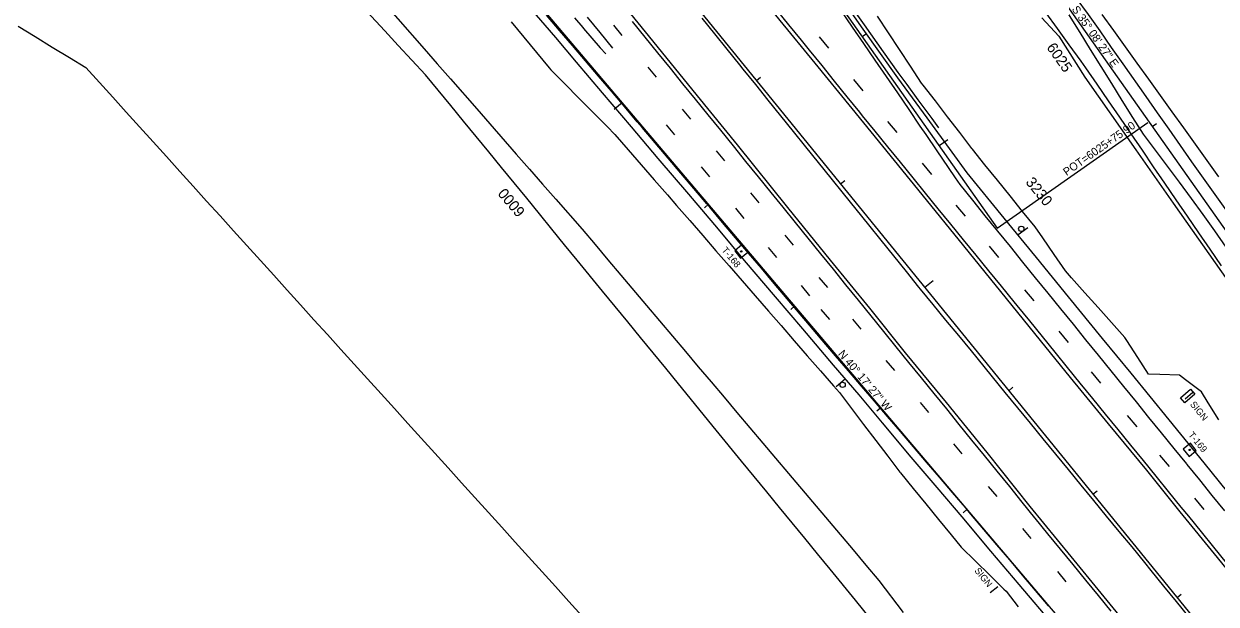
# Model space of a CAD drawing. Extents: x 2132221 to 2141942, y 535736 to 547298.
# Drawn here: x 2138929 to 2139823, y 538566 to 539001 of the extents above; entities that cross this region are included whole.
import ezdxf

# ---------------------------------------------------------------- set-up
doc = ezdxf.new("R2010")
doc.units = 0
for name, color, linetype in [('RD_EX_BldgApp', 7, 'Continuous'), ('RD_EX_BldgApp_txCode', 7, 'Continuous'), ('RD_EX_Conc', 7, 'Continuous'), ('RD_EX_Driveway', 7, 'Continuous'), ('RD_EX_Fence_Other', 7, 'Continuous'), ('RD_EX_GuardRail', 7, 'Continuous'), ('RD_EX_Misc', 7, 'Continuous'), ('RD_EX_Road', 7, 'Continuous'), ('RD_EX_VEG', 7, 'Continuous'), ('RD_HC_Cl', 7, 'Continuous'), ('RD_HC_Data', 7, 'Continuous'), ('RD_HC_Data_Tic', 7, 'Continuous'), ('RD_HC_Survey', 7, 'Continuous'), ('RD_HC_Survey_txCode', 7, 'Continuous'), ('RD_HC_TX_Sta50', 7, 'Continuous'), ('TOPO_E_TLIML-Line', 7, 'Continuous')]:
    doc.layers.add(name, color=color, linetype=linetype)

msp = doc.modelspace()

# ---------------------------------------------------------------- linework, layer by layer
at = {"layer": 'RD_EX_BldgApp'}
for p, q in [((2139674.19, 538843.32), (2139681.4, 538848.71)), ((2139544.64, 538735.02), (2139537.85, 538729.11)), ((2139805.11, 538724.74), (2139799.49, 538719.71)), ((2139658.87, 538578.87), (2139653.33, 538574.52))]:
    msp.add_line(p, q, dxfattribs=at)
for centre in [(2139676.6, 538847.65), (2139542.56, 538730.53)]:
    msp.add_circle(centre, 2, dxfattribs=at)
at = {"layer": 'RD_EX_Conc'}
msp.add_lwpolyline([(2139806.72, 538723.57), (2139799.3, 538717.02), (2139796.07, 538720.69), (2139803.48, 538727.23)], close=True, dxfattribs=at)
at = {"layer": 'RD_EX_Driveway'}
for points in [[(2139149.65, 539073.1), (2139228.65, 538982.77), (2139238.53, 538971.48), (2139248.4, 538960.19), (2139268.15, 538937.6), (2139278.03, 538926.31), (2139297.78, 538903.73), (2139307.65, 538892.44), (2139317.53, 538881.15), (2139327.4, 538869.86), (2139347.15, 538847.28), (2139356.92, 538835.9), (2139366.6, 538824.43), (2139376.27, 538812.97), (2139395.62, 538790.04), (2139405.29, 538778.58), (2139414.97, 538767.12), (2139424.64, 538755.65), (2139434.31, 538744.19), (2139443.99, 538732.73), (2139453.66, 538721.26), (2139463.34, 538709.8), (2139482.68, 538686.87), (2139492.36, 538675.41), (2139502.03, 538663.94), (2139550.4, 538606.63), (2139560.07, 538595.16), (2139569.73, 538583.69), (2139587.91, 538559.83)], [(2139571.09, 538545.82), (2139552.13, 538569.01), (2139533.17, 538592.21), (2139523.69, 538603.81), (2139514.21, 538615.4), (2139504.74, 538627), (2139495.26, 538638.6), (2139485.78, 538650.19), (2139476.3, 538661.79), (2139466.82, 538673.39), (2139447.86, 538696.58), (2139419.42, 538731.37), (2139409.95, 538742.97), (2139400.47, 538754.57), (2139390.99, 538766.16), (2139381.51, 538777.76), (2139372.03, 538789.36), (2139362.55, 538800.95), (2139343.59, 538824.15), (2139334.11, 538835.74), (2139324.63, 538847.34), (2139315.16, 538858.94), (2139305.68, 538870.53), (2139296.2, 538882.13), (2139286.72, 538893.73), (2139277.24, 538905.33), (2139267.76, 538916.92), (2139258.28, 538928.52), (2139248.8, 538940.12), (2139239.32, 538951.71), (2139229.67, 538963.16), (2139219.53, 538974.18), (2139209.38, 538985.2), (2139199.24, 538996.22), (2139168.81, 539029.29)], [(2139830.66, 538861.18), (2139821.96, 538873.4), (2139813.27, 538885.62), (2139804.6, 538897.86), (2139795.98, 538910.14), (2139787.37, 538922.42), (2139778.76, 538934.71), (2139770.15, 538946.99), (2139752.93, 538971.55), (2139744.31, 538983.83), (2139735.7, 538996.11), (2139727.09, 539008.4), (2139717.84, 539021.14)], [(2139707.27, 539015.02), (2139712.47, 539007.73), (2139720.39, 538995), (2139728.31, 538982.26), (2139736.23, 538969.52), (2139744.15, 538956.78), (2139752.07, 538944.04), (2139759.99, 538931.3), (2139768.03, 538918.65), (2139776.98, 538906.61), (2139785.94, 538894.58), (2139794.9, 538882.55), (2139803.86, 538870.52), (2139812.82, 538858.49), (2139821.47, 538846.24), (2139830, 538833.9)]]:
    msp.add_lwpolyline(points, dxfattribs=at)
at = {"layer": 'RD_EX_Fence_Other'}
msp.add_line((2139692.03, 539005.93), (2139704.73, 538992.14), dxfattribs=at)
msp.add_lwpolyline([(2139704.73, 538992.14), (2139724.17, 538961.54), (2139762.51, 538907.03), (2139790.43, 538866.95), (2139831.37, 538808.64), (2139872.6, 538750.14)], dxfattribs=at)
at = {"layer": 'RD_EX_GuardRail'}
for points in [[(2139614.71, 538923.49), (2139609.65, 538930.32), (2139599.25, 538944.49), (2139590.9, 538955.88), (2139584.26, 538964.91), (2139573.3, 538980.35), (2139558.89, 539000.7), (2139544.46, 539021.23), (2139523.13, 539051.38), (2139504.71, 539077.28), (2139488.45, 539100.16), (2139474.94, 539119.1)], [(2139802.38, 538556.31), (2139792.92, 538567.95), (2139783.47, 538579.59), (2139774.01, 538591.24), (2139769.11, 538597.27), (2139759.61, 538608.88), (2139750.1, 538620.48), (2139740.6, 538632.08), (2139731.09, 538643.69), (2139721.59, 538655.29), (2139712.08, 538666.9), (2139702.58, 538678.5), (2139693.07, 538690.11), (2139683.57, 538701.71), (2139674.06, 538713.31), (2139664.56, 538724.92), (2139655.05, 538736.52), (2139648.63, 538744.37), (2139639.12, 538755.97), (2139629.62, 538767.58), (2139620.11, 538779.18), (2139610.61, 538790.79), (2139601.1, 538802.39), (2139599.8, 538803.98), (2139590.39, 538815.66), (2139580.98, 538827.34), (2139571.57, 538839.02), (2139562.15, 538850.7), (2139552.74, 538862.39), (2139543.33, 538874.07), (2139533.92, 538885.75), (2139524.51, 538897.43), (2139515.1, 538909.11), (2139505.69, 538920.79), (2139496.28, 538932.47), (2139486.87, 538944.15), (2139477.46, 538955.83), (2139468.05, 538967.51), (2139465.5, 538970.67), (2139456.09, 538982.35), (2139446.68, 538994.03), (2139437.27, 539005.71)]]:
    msp.add_lwpolyline(points, dxfattribs=at)
at = {"layer": 'RD_EX_Misc'}
for p, q in [((2139370.82, 539000.36), (2139377.11, 538992.84)), ((2139524.9, 538991.7), (2139531.92, 538983.25)), ((2139396.43, 538969.06), (2139402.72, 538961.53)), ((2139550.67, 538959.62), (2139557.69, 538951.17)), ((2139422.16, 538937.51), (2139428.46, 538929.98)), ((2139410.28, 538925.71), (2139416.57, 538918.18)), ((2139576.29, 538928.28), (2139583.31, 538919.83)), ((2139447.79, 538906.17), (2139454.09, 538898.65)), ((2139436.57, 538894.07), (2139442.87, 538886.54)), ((2139602.28, 538896.83), (2139609.29, 538888.38)), ((2139473.39, 538874.56), (2139479.69, 538867.03)), ((2139462.32, 538863.03), (2139468.61, 538855.5)), ((2139627.48, 538865.51), (2139634.5, 538857.06)), ((2139499.22, 538842.98), (2139505.51, 538835.45)), ((2139486.77, 538833.74), (2139493.06, 538826.21)), ((2139652.58, 538834.59), (2139659.6, 538826.14)), ((2139511.4, 538805), (2139517.7, 538797.47)), ((2139524.85, 538811.19), (2139531.14, 538803.67)), ((2139679.01, 538801.96), (2139686.03, 538793.51)), ((2139526.36, 538787.2), (2139532.65, 538779.68)), ((2139549.89, 538779.92), (2139556.18, 538772.39)), ((2139704.73, 538770.85), (2139711.75, 538762.4)), ((2139575.11, 538748.85), (2139581.4, 538741.32)), ((2139729.09, 538740.24), (2139736.11, 538731.79)), ((2139600.63, 538717.35), (2139606.93, 538709.83)), ((2139756.1, 538707.59), (2139763.11, 538699.15)), ((2139625.78, 538686.26), (2139632.07, 538678.74)), ((2139780.34, 538677.71), (2139787.36, 538669.26)), ((2139651.86, 538654.21), (2139658.15, 538646.68)), ((2139806.51, 538645.42), (2139813.52, 538636.97)), ((2139677.48, 538622.7), (2139683.78, 538615.18)), ((2139703.77, 538590.36), (2139710.06, 538582.83))]:
    msp.add_line(p, q, dxfattribs=at)
for points in [[(2139492.42, 539012.45), (2139501.91, 539000.83), (2139511.39, 538989.21), (2139517.46, 538981.77), (2139526.88, 538970.1), (2139536.29, 538958.42), (2139545.71, 538946.75), (2139555.13, 538935.07), (2139557.21, 538932.49), (2139566.69, 538920.86), (2139576.16, 538909.24), (2139585.64, 538897.61), (2139595.12, 538885.98), (2139604.59, 538874.35), (2139614.07, 538862.72), (2139623.54, 538851.1), (2139633.02, 538839.47), (2139642.5, 538827.84), (2139651.97, 538816.21), (2139661.45, 538804.59), (2139670.92, 538792.96), (2139673.25, 538790.11), (2139682.71, 538778.47), (2139692.18, 538766.83), (2139701.64, 538755.2), (2139711.11, 538743.56), (2139720.57, 538731.92), (2139730.04, 538720.29), (2139739.5, 538708.65), (2139748.97, 538697.01), (2139758.43, 538685.38), (2139767.9, 538673.74), (2139777.36, 538662.1), (2139786.83, 538650.47), (2139796.29, 538638.83), (2139801.92, 538631.91), (2139811.39, 538620.27), (2139820.85, 538608.63), (2139830.32, 538597)], [(2139541.32, 539011.48), (2139549.79, 538999.09), (2139558.26, 538986.71), (2139566.72, 538974.33), (2139575.19, 538961.95), (2139583.65, 538949.57), (2139592.12, 538937.18), (2139600.59, 538924.8), (2139604.89, 538918.51), (2139613.31, 538906.09), (2139621.72, 538893.67), (2139627.07, 538885.78), (2139630.45, 538880.8), (2139639.88, 538869.14), (2139649.31, 538857.48), (2139658.67, 538845.91), (2139668.12, 538834.26), (2139677.57, 538822.61), (2139687.02, 538810.96), (2139696.47, 538799.31), (2139705.92, 538787.66), (2139715.37, 538776.01), (2139724.82, 538764.36), (2139734.26, 538752.71), (2139743.71, 538741.06), (2139753.16, 538729.41), (2139762.61, 538717.76), (2139772.06, 538706.11), (2139781.51, 538694.46), (2139790.96, 538682.81), (2139800.41, 538671.16), (2139800.65, 538670.86), (2139810.12, 538659.23), (2139819.59, 538647.59), (2139829.06, 538635.96)], [(2139697, 538564.81), (2139687.3, 538576.26), (2139677.61, 538587.7), (2139667.91, 538599.15), (2139658.22, 538610.59), (2139648.52, 538622.04), (2139638.82, 538633.48), (2139634.65, 538638.41), (2139624.9, 538649.82), (2139615.16, 538661.22), (2139605.41, 538672.62), (2139595.67, 538684.03), (2139585.92, 538695.43), (2139576.18, 538706.83), (2139566.43, 538718.24), (2139556.69, 538729.64), (2139546.94, 538741.04), (2139537.2, 538752.45), (2139530.1, 538760.76), (2139520.41, 538772.21), (2139510.72, 538783.66), (2139501.04, 538795.11), (2139491.35, 538806.57), (2139481.66, 538818.02), (2139471.98, 538829.47), (2139462.29, 538840.92), (2139452.6, 538852.38), (2139442.91, 538863.83), (2139440.74, 538866.4), (2139431.05, 538877.86), (2139421.36, 538889.31), (2139411.68, 538900.76), (2139401.99, 538912.21), (2139392.3, 538923.67), (2139388.63, 538928.01), (2139378.91, 538939.44), (2139369.19, 538950.86), (2139359.47, 538962.29), (2139349.76, 538973.72), (2139340.04, 538985.14), (2139330.32, 538996.57), (2139320.6, 539008)], [(2139341.53, 539006.03), (2139347.69, 538998.7), (2139348.3, 538997.98), (2139354.59, 538990.77), (2139360.88, 538983.55), (2139364.97, 538978.86)], [(2139370.15, 538983.23), (2139360.7, 538994.88), (2139351.25, 539006.53)], [(2139384.82, 539003.13), (2139394.27, 538991.48), (2139403.71, 538979.83), (2139413.16, 538968.17), (2139422.6, 538956.52), (2139432.04, 538944.87), (2139441.49, 538933.21), (2139450.93, 538921.56), (2139460.38, 538909.9), (2139469.82, 538898.25), (2139479.26, 538886.6), (2139488.71, 538874.94), (2139497.63, 538863.94), (2139507.07, 538852.28), (2139516.52, 538840.63), (2139525.96, 538828.98), (2139535.4, 538817.32), (2139544.85, 538805.67), (2139554.29, 538794.01), (2139563.74, 538782.36), (2139573.18, 538770.71), (2139582.62, 538759.05), (2139592.07, 538747.4), (2139601.51, 538735.75), (2139610.96, 538724.09), (2139620.4, 538712.44), (2139629.85, 538700.78), (2139639.29, 538689.13), (2139648.73, 538677.48), (2139658.18, 538665.82), (2139667.62, 538654.17), (2139677.07, 538642.52), (2139686.51, 538630.86), (2139686.8, 538630.5), (2139696.27, 538618.87), (2139705.74, 538607.24), (2139715.22, 538595.61), (2139724.69, 538583.98), (2139734.16, 538572.35), (2139743.63, 538560.72)]]:
    msp.add_lwpolyline(points, dxfattribs=at)
at = {"layer": 'RD_EX_Road'}
for points in [[(2138984.06, 539387.96), (2139000.62, 539372.06), (2139013.06, 539359.13), (2139027.85, 539342.8), (2139041.08, 539328.64), (2139051.26, 539317.73), (2139063.16, 539304.45), (2139080.11, 539284.35), (2139090.44, 539272.08), (2139107.78, 539251.3), (2139124.01, 539233.14), (2139136.15, 539218.13), (2139152.87, 539198.1), (2139170.82, 539176.46), (2139187.94, 539156.41), (2139204.81, 539135.98), (2139226.35, 539110), (2139249.08, 539083.16), (2139273.66, 539053.99), (2139296.81, 539026.84), (2139327.17, 538991.23)], [(2139490.61, 539092.13), (2139510.56, 539064.26), (2139533.78, 539031.91), (2139557.76, 538997.39), (2139583.87, 538960.95), (2139605.81, 538930.86), (2139624.53, 538905.07), (2139635.82, 538889.77), (2139663.43, 538855.61), (2139687.75, 538826.07), (2139711.74, 538796.65), (2139737.16, 538765.23), (2139758.7, 538739.3), (2139787.2, 538704.38), (2139813.36, 538671.94), (2139836.51, 538643.46), (2139855.55, 538619.89), (2139877.69, 538592.58), (2139897.17, 538568.75), (2139918.99, 538542.1), (2139949.7, 538504.1)], [(2139441.48, 539070.46), (2139468.74, 539037.19), (2139495.42, 539003.96), (2139521.65, 538972.07), (2139549.47, 538937.98), (2139572.42, 538909.73), (2139601.89, 538873.46), (2139633.25, 538834.82), (2139665.21, 538795.45), (2139690.82, 538763.74), (2139713.17, 538735.96), (2139741.71, 538701.2), (2139770.39, 538666.42), (2139795.57, 538635.24), (2139823.38, 538600.89), (2139850.4, 538567.72), (2139875.27, 538536.97), (2139901.69, 538504.97), (2139921.79, 538480)], [(2139380.3, 539013), (2139403.32, 538984.75), (2139433.48, 538947.36), (2139463.55, 538910.62), (2139501.33, 538863.54), (2139533.27, 538824.24), (2139562.81, 538787.99), (2139589.57, 538754.66), (2139620.19, 538717.24), (2139650.69, 538679.82), (2139682.95, 538639.38), (2139713.62, 538601.8), (2139747.38, 538560.54), (2139773.1, 538529.18), (2139801.68, 538494.15), (2139830.26, 538458.86), (2139857.97, 538425.22)], [(2139327.17, 538991.23), (2139342.86, 538972.64), (2139362.31, 538949.75), (2139383.97, 538924.1), (2139404.04, 538900.29), (2139426.98, 538873.55), (2139449.14, 538847.39), (2139468.85, 538823.97), (2139491.9, 538796.67), (2139512.4, 538772.55), (2139535.57, 538745.26), (2139554.67, 538722.96), (2139572.21, 538702.08), (2139593.77, 538676.39), (2139613.35, 538653.44), (2139631.93, 538631.46), (2139653.52, 538605.62), (2139674.76, 538580.75), (2139701.41, 538549.2), (2139723.94, 538522.65), (2139763.47, 538475.56), (2139788.16, 538446.85), (2139821.34, 538407.52)]]:
    msp.add_lwpolyline(points, dxfattribs=at)
at = {"layer": 'RD_EX_VEG'}
for points in [[(2139694.78, 539010.04), (2139703.57, 538997.88), (2139712.36, 538985.72), (2139721.15, 538973.57), (2139724.82, 538968.49), (2139733.28, 538956.11), (2139741.74, 538943.72), (2139750.21, 538931.34), (2139758.67, 538918.95), (2139767.13, 538906.57), (2139775.59, 538894.18), (2139784.05, 538881.79), (2139792.52, 538869.41), (2139800.98, 538857.02), (2139809.44, 538844.64), (2139817.9, 538832.25), (2139826.36, 538819.87)], [(2139293.94, 539003.06), (2139303.5, 538991.51), (2139313.06, 538979.95), (2139322.62, 538968.39), (2139323.77, 538967), (2139334.31, 538956.33), (2139344.86, 538945.66), (2139355.4, 538935), (2139365.95, 538924.33), (2139371.84, 538918.36), (2139381.68, 538907.04), (2139391.52, 538895.72), (2139401.36, 538884.4), (2139411.2, 538873.07), (2139418.05, 538865.19), (2139427.89, 538853.86), (2139437.73, 538842.54), (2139447.57, 538831.22), (2139457.41, 538819.9), (2139467.24, 538808.57), (2139477.08, 538797.25), (2139486.92, 538785.93), (2139496.41, 538775.01), (2139506.25, 538763.69), (2139516.09, 538752.37), (2139525.93, 538741.04), (2139535.76, 538729.72), (2139540.13, 538724.7), (2139549.22, 538712.77), (2139558.32, 538700.84), (2139567.41, 538688.91), (2139576.51, 538676.99), (2139585.6, 538665.06), (2139586.05, 538664.47), (2139595.52, 538652.83), (2139604.98, 538641.19), (2139614.45, 538629.56), (2139623.91, 538617.92), (2139631.38, 538608.73), (2139642.12, 538598.26), (2139652.87, 538587.8), (2139663.61, 538577.33), (2139665.15, 538575.83), (2139674.32, 538563.95)], [(2139824.71, 538704.38), (2139816.79, 538717.12), (2139811.68, 538725.36), (2139799.72, 538734.42), (2139795.35, 538737.73), (2139780.36, 538738.22), (2139772, 538738.49), (2139763.91, 538751.12), (2139755.81, 538763.75), (2139754.29, 538766.13), (2139744.3, 538777.32), (2139734.32, 538788.51), (2139724.33, 538799.7), (2139714.34, 538810.89), (2139709.73, 538816.06), (2139701.21, 538828.41), (2139692.7, 538840.76), (2139686.98, 538849.04), (2139677.58, 538860.73), (2139668.17, 538872.41), (2139658.76, 538884.1), (2139649.36, 538895.78), (2139639.95, 538907.46), (2139639.54, 538907.98), (2139630.4, 538919.87), (2139621.26, 538931.77), (2139612.13, 538943.66), (2139602.99, 538955.56), (2139601.84, 538957.06), (2139593.59, 538969.58), (2139585.34, 538982.11), (2139577.09, 538994.64), (2139568.84, 539007.17)], [(2139824.74, 538886.78), (2139815.99, 538898.96), (2139807.23, 538911.14), (2139798.48, 538923.32), (2139789.72, 538935.5), (2139780.97, 538947.68), (2139772.21, 538959.86), (2139763.46, 538972.04), (2139754.7, 538984.22), (2139745.95, 538996.4), (2139737.19, 539008.58)]]:
    msp.add_lwpolyline(points, dxfattribs=at)
at = {"layer": 'RD_HC_Cl'}
for p, q in [((2136971.61, 542041.65), (2141699.63, 536226.46)), ((2139357.86, 539516.81), (2140103.03, 538458.14)), ((2139242.92, 539438.61), (2139658.59, 538848.06)), ((2140040.76, 538159.86), (2139071.15, 539303.56))]:
    msp.add_line(p, q, dxfattribs=at)
at = {"layer": 'RD_HC_Data'}
msp.add_line((2139658.59, 538848.06), (2139771.52, 538927.55), dxfattribs=at)
at = {"layer": 'RD_HC_Data_Tic'}
for p, q in [((2139557.35, 538991.9), (2139560.62, 538994.2)), ((2139477.99, 538958.95), (2139481.1, 538961.47)), ((2139377.41, 538942.32), (2139371.31, 538937.14)), ((2139774.8, 538924.46), (2139778.07, 538926.76)), ((2139614.9, 538910.13), (2139621.45, 538914.73)), ((2139541.08, 538881.36), (2139544.18, 538883.88)), ((2139442.08, 538866.04), (2139439.02, 538863.45)), ((2139604.16, 538803.77), (2139610.37, 538808.81)), ((2139506.74, 538789.76), (2139503.69, 538787.17)), ((2139667.25, 538726.17), (2139670.35, 538728.7)), ((2139571.41, 538713.48), (2139568.36, 538710.9)), ((2139730.33, 538648.58), (2139733.44, 538651.11)), ((2139636.08, 538637.21), (2139633.02, 538634.62)), ((2139793.42, 538570.99), (2139796.52, 538573.52))]:
    msp.add_line(p, q, dxfattribs=at)
at = {"layer": 'RD_HC_Survey'}
for points in [[(2139471.59, 538830.2), (2139467.12, 538835.67), (2139461.65, 538831.2), (2139466.12, 538825.73)], [(2139807.85, 538681.21), (2139803.38, 538686.68), (2139797.91, 538682.21), (2139802.38, 538676.74)]]:
    msp.add_lwpolyline(points, close=True, dxfattribs=at)
for centre in [(2139466.62, 538830.7), (2139802.88, 538681.71)]:
    msp.add_circle(centre, 0.5, dxfattribs=at)
at = {"layer": 'TOPO_E_TLIML-Line'}
msp.add_lwpolyline([(2138924.31, 538999.77), (2138937.09, 538991.92), (2138949.88, 538984.07), (2138962.66, 538976.23), (2138975.11, 538968.59), (2138985.17, 538957.46), (2138995.23, 538946.34), (2139005.29, 538935.21), (2139015.35, 538924.09), (2139025.41, 538912.96), (2139035.47, 538901.83), (2139045.53, 538890.71), (2139055.59, 538879.58), (2139065.65, 538868.46), (2139075.72, 538857.33), (2139085.78, 538846.21), (2139095.84, 538835.08), (2139105.9, 538823.96), (2139115.96, 538812.83), (2139126.02, 538801.7), (2139136.08, 538790.58), (2139146.14, 538779.45), (2139156.2, 538768.33), (2139166.26, 538757.2), (2139176.32, 538746.08), (2139186.39, 538734.95), (2139196.45, 538723.83), (2139206.51, 538712.7), (2139216.57, 538701.57), (2139226.63, 538690.45), (2139236.69, 538679.32), (2139246.75, 538668.2), (2139256.81, 538657.07), (2139266.87, 538645.95), (2139276.93, 538634.82), (2139286.99, 538623.7), (2139297.06, 538612.57), (2139307.12, 538601.44), (2139317.18, 538590.32), (2139327.24, 538579.19), (2139337.3, 538568.07), (2139347.36, 538556.94)], dxfattribs=at)

# ---------------------------------------------------------------- texts
at = {"layer": 'RD_EX_BldgApp_txCode'}
for p in [(2139802.83, 538715.73), (2139641.16, 538590.89)]:
    msp.add_text('SIGN', height=5, rotation=309.25965, dxfattribs=at).set_placement(p)
at = {"layer": 'RD_HC_Data'}
for s, rotation, p in [('S 35%%d 08\' 27" E', 305.14072, (2139714.11, 539012.41)), ('POT=6025+75.90', 35.14072, (2139710.59, 538887.11)), ('N 40%%d 17\' 27" W', 310.29072, (2139538.8, 538753.5))]:
    msp.add_text(s, height=6, rotation=rotation, dxfattribs=at).set_placement(p)
at = {"layer": 'RD_HC_Survey_txCode'}
for s, p in [('T-168', (2139451.62, 538831.5)), ('T-169', (2139801.53, 538692.85))]:
    msp.add_text(s, height=5, rotation=309.25965, dxfattribs=at).set_placement(p)
at = {"layer": 'RD_HC_TX_Sta50'}
for s, rotation, p in [('6025', 305.14072, (2139695.17, 538983.73)), ('3230', 309.11274, (2139679.41, 538882.42)), ('6000', 130.29072, (2139304.95, 538860.78))]:
    msp.add_text(s, height=8, rotation=rotation, dxfattribs=at).set_placement(p)

doc.saveas('drawing.dxf')
